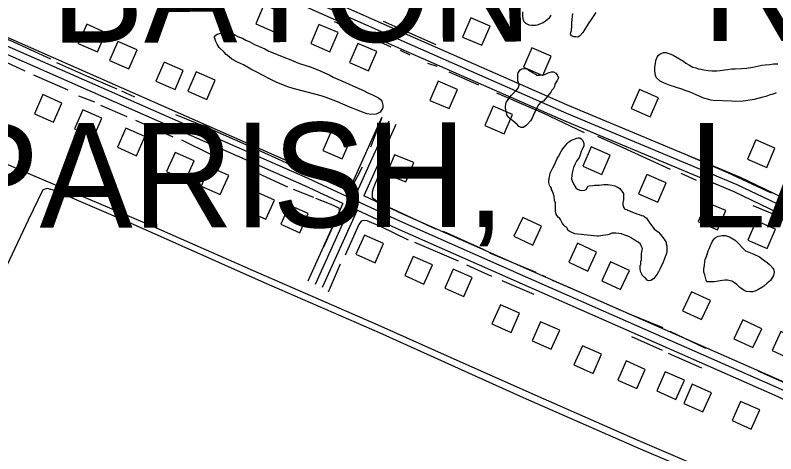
# Model space of a CAD drawing. Extents: x 3297735 to 3335592, y 670436 to 695807.
# Drawn here: x 3303563 to 3305019, y 688758 to 689596 of the extents above; entities that cross this region are included whole.
import ezdxf

# ---------------------------------------------------------------- set-up
doc = ezdxf.new("R2010")
doc.units = 0
for name, color, linetype in [('V-BLDG-OTLN', 7, 'Continuous'), ('V-DTCH-CNTR', 7, 'Continuous'), ('V-ROAD-CNTR', 7, 'Continuous'), ('V-SITE-VEGE', 7, 'Continuous'), ('V-TOPO-GNAM-IDEN', 7, 'Continuous'), ('V-TOPO-SHOR', 7, 'Continuous')]:
    doc.layers.add(name, color=color, linetype=linetype)

msp = doc.modelspace()

# ---------------------------------------------------------------- linework, layer by layer
at = {"layer": 'V-BLDG-OTLN'}
for points in [[(3304075.7, 689600.3), (3304039, 689616.1), (3304023.2, 689579.3), (3304059.9, 689563.5)], [(3304419.1, 689554.4), (3304455.8, 689538.6), (3304471.7, 689575.3), (3304435, 689591.1)], [(3303736.4, 689562.5), (3303699.9, 689578.8), (3303683.6, 689542.2), (3303720.2, 689525.9)], [(3304181.1, 689562.8), (3304144.3, 689578.6), (3304128.5, 689541.9), (3304165.3, 689526.1)], [(3303743.6, 689509.2), (3303780.3, 689493.3), (3303796.2, 689530), (3303759.4, 689545.9)], [(3304255.1, 689526.4), (3304218.4, 689542.3), (3304202.6, 689505.5), (3304239.3, 689489.7)], [(3304535.9, 689496.7), (3304572.6, 689480.8), (3304588.5, 689517.5), (3304551.8, 689533.4)], [(3303832, 689469.7), (3303868.8, 689453.9), (3303884.6, 689490.6), (3303847.9, 689506.4)], [(3303893.2, 689450.8), (3303929.9, 689434.9), (3303945.8, 689471.6), (3303909.1, 689487.5)], [(3304409.3, 689454.2), (3304372.5, 689470), (3304356.7, 689433.3), (3304393.5, 689417.5)], [(3303652.4, 689428.1), (3303615.9, 689444.4), (3303599.6, 689407.8), (3303636.2, 689391.6)], [(3304741.7, 689417.5), (3304778.4, 689401.7), (3304794.3, 689438.4), (3304757.6, 689454.2)], [(3303728.9, 689399), (3303692.4, 689415.2), (3303676.1, 689378.7), (3303712.6, 689362.4)], [(3304514.5, 689406.1), (3304477.7, 689421.9), (3304461.9, 689385.2), (3304498.7, 689369.4)], [(3303811.2, 689364), (3303774.7, 689380.2), (3303758.4, 689343.7), (3303795, 689327.4)], [(3304152, 689337.2), (3304188.7, 689321.3), (3304204.6, 689358), (3304167.9, 689373.9)], [(3304964.5, 689320.9), (3305001.2, 689305), (3305017.1, 689341.8), (3304980.4, 689357.6)], [(3304701.7, 689328.4), (3304665, 689344.2), (3304649.2, 689307.5), (3304685.9, 689291.7)], [(3303905.4, 689317.5), (3303868.8, 689333.8), (3303852.5, 689297.3), (3303889.1, 689281)], [(3304288.6, 689329.4), (3304273.6, 689292.4), (3304310.7, 689277.4), (3304325.7, 689314.4)], [(3303971.7, 689289.8), (3303935.1, 689306.1), (3303918.8, 689269.5), (3303955.4, 689253.3)], [(3304808.6, 689275.6), (3304771.8, 689291.5), (3304756, 689254.7), (3304792.8, 689238.9)], [(3304059, 689242.4), (3304022.5, 689258.7), (3304006.2, 689222.2), (3304042.7, 689205.9)], [(3304922.9, 689222.4), (3304886.1, 689238.2), (3304870.3, 689201.5), (3304907.1, 689185.7)], [(3304123.9, 689216.8), (3304087.3, 689233.1), (3304071.1, 689196.5), (3304107.6, 689180.3)], [(3304517.4, 689173.4), (3304553.6, 689156.5), (3304570.5, 689192.8), (3304534.3, 689209.6)], [(3305017.8, 689187.1), (3304981.1, 689202.9), (3304965.3, 689166.1), (3305002, 689150.3)], [(3304267.8, 689159.5), (3304231.3, 689175.8), (3304215, 689139.2), (3304251.6, 689122.9)], [(3304622.4, 689123.7), (3304658.7, 689106.8), (3304675.6, 689143.1), (3304639.3, 689160)], [(3304361.3, 689118.6), (3304324.8, 689134.8), (3304308.5, 689098.3), (3304345.1, 689082)], [(3304685.5, 689088.5), (3304721.7, 689071.6), (3304738.6, 689107.8), (3304702.4, 689124.7)], [(3304437.7, 689094.6), (3304401.1, 689110.8), (3304384.9, 689074.3), (3304421.4, 689058)], [(3304840.3, 689031.1), (3304876.5, 689014.2), (3304893.4, 689050.5), (3304857.1, 689067.4)], [(3304528.1, 689026.3), (3304491.6, 689042.6), (3304475.3, 689006), (3304511.9, 688989.7)], [(3304605, 688993.9), (3304568.4, 689010.1), (3304552.2, 688973.6), (3304588.7, 688957.3)], [(3304938.5, 688977.4), (3304974.8, 688960.5), (3304991.7, 688996.7), (3304955.4, 689013.6)], [(3305011.4, 688955.3), (3305047.6, 688938.4), (3305064.5, 688974.7), (3305028.3, 688991.6)], [(3304685.2, 688947.8), (3304648.7, 688964), (3304632.4, 688927.5), (3304668.9, 688911.2)], [(3304768.8, 688918.7), (3304732.3, 688935), (3304716, 688898.5), (3304752.6, 688882.2)], [(3304843.7, 688898.1), (3304807.2, 688914.4), (3304790.9, 688877.8), (3304827.4, 688861.6)], [(3304895.3, 688874.2), (3304858.8, 688890.4), (3304842.5, 688853.9), (3304879, 688837.6)], [(3304987.9, 688841.3), (3304951.4, 688857.5), (3304935.1, 688821), (3304971.7, 688804.7)]]:
    msp.add_lwpolyline(points, close=True, dxfattribs=at)
at = {"layer": 'V-DTCH-CNTR'}
msp.add_lwpolyline([(3304653.1, 687853.9), (3304697.5, 687957.9), (3304808, 688198.3), (3304925.7, 688448.3), (3305008.4, 688634.7), (3305012, 688646.2), (3305009.5, 688656.9), (3305005.1, 688663.1), (3304943.2, 688688.3), (3304759.4, 688766.6), (3304535.8, 688864.6), (3304260.1, 688988.7), (3304040.1, 689084.1), (3303783.8, 689198.2), (3303638, 689261.2), (3303623.9, 689264.8), (3303615.9, 689262.2), (3303588, 689203.9), (3303536.8, 689096.1)], dxfattribs=at)
at = {"layer": 'V-ROAD-CNTR'}
for points in [[(3301848.7, 690577.5), (3302061.2, 690487.3), (3302310.1, 690421.5), (3302516.9, 690336.9), (3302982.2, 690131.9), (3303454.4, 689922.7), (3303931.3, 689712.4), (3304323, 689538.8), (3304617.8, 689409.1), (3304944.3, 689272.7), (3305082.8, 689206.7), (3305090.2, 689199.1), (3305098.5, 689186.9), (3305099.9, 689171.4), (3305095.3, 689150.1), (3305083, 689117.6), (3305088, 689091.4), (3305097, 689076.8), (3305113.9, 689054.1), (3305136.7, 689045.1), (3305402.7, 688931.4), (3305791.3, 688761.5)], [(3301854.6, 690591.3), (3302066.1, 690501.5), (3302314.8, 690435.8), (3302522.8, 690350.7), (3302988.3, 690145.6), (3303460.5, 689936.4), (3303937.4, 689726.1), (3304329, 689552.5), (3304623.7, 689422.9), (3304950.5, 689286.4), (3305091.7, 689219.1), (3305101.9, 689208.6), (3305113.2, 689192.1), (3305115, 689170.5), (3305109.8, 689145.9), (3305098.6, 689116.2), (3305102.2, 689096.9), (3305109.5, 689085.3), (3305123.4, 689066.5), (3305142.4, 689058.9), (3305408.6, 688945.2), (3305783, 688781.5)], [(3301842.9, 690563.7), (3302056.3, 690473.1), (3302305.3, 690407.3), (3302511, 690323.1), (3302976.1, 690118.2), (3303448.3, 689909), (3303925.3, 689698.7), (3304316.9, 689525), (3304611.9, 689395.3), (3304938.2, 689259), (3305073.9, 689194.3), (3305078.5, 689189.5), (3305083.9, 689181.7), (3305084.7, 689172.4), (3305080.9, 689154.3), (3305067.5, 689118.9), (3305073.8, 689085.8), (3305084.6, 689068.4), (3305104.4, 689041.7), (3305131, 689031.2), (3305396.7, 688917.6), (3305772, 688753.6)], [(3305661.7, 688429.3), (3305234.8, 688616.6), (3305220.4, 688627.7), (3305211.7, 688634.5), (3305196.7, 688656.3), (3305185.4, 688672.9), (3305132.4, 688803.4), (3305124.2, 688815.4), (3305111.5, 688830.8), (3305094, 688843.2), (3305065.8, 688861.5), (3305029.5, 688880.2), (3304539.8, 689095.6), (3304298.9, 689202), (3304123.4, 689283.8), (3303499.3, 689558.2), (3303345.1, 689626.4), (3303075, 689744), (3302708.6, 689893.8), (3302579.9, 689953.3), (3302396.2, 690038), (3302321.8, 689875.2)], [(3304202.7, 689263.4), (3304129.6, 689297.4), (3303505.4, 689571.9), (3303453.2, 689595)], [(3304190.3, 689236), (3304117.2, 689270.1), (3303493.3, 689544.5), (3303441.1, 689567.5)], [(3304264.3, 689399.6), (3304202.7, 689263.4)], [(3304278, 689393.4), (3304136.9, 689081.5)], [(3304291.7, 689387.2), (3304229.9, 689250.7)], [(3305653.1, 688449.4), (3305242.5, 688629.6), (3305229.6, 688639.6), (3305222.8, 688644.8), (3305209.1, 688664.8), (3305198.7, 688680.1), (3305145.7, 688810.5), (3305136.2, 688824.4), (3305121.8, 688841.8), (3305102.5, 688855.6), (3305073.3, 688874.5), (3305036, 688893.7), (3304545.8, 689109.3), (3304305.1, 689215.7), (3304229.9, 689250.7)], [(3304190.3, 689236), (3304123.2, 689087.7)], [(3304217.5, 689223.4), (3304150.5, 689075.3)], [(3305642.9, 688421.2), (3305227.1, 688603.6), (3305211.2, 688615.9), (3305200.7, 688624.1), (3305184.4, 688647.8), (3305172.1, 688665.8), (3305119.1, 688796.3), (3305112.2, 688806.3), (3305101.2, 688819.7), (3305085.6, 688830.8), (3305058.2, 688848.5), (3305023, 688866.6), (3304533.7, 689081.9), (3304292.7, 689188.4), (3304217.5, 689223.4)]]:
    msp.add_lwpolyline(points, dxfattribs=at)
at = {"layer": 'V-SITE-VEGE'}
for points in [[(3304587.9, 689596.4), (3304584.2, 689589.9), (3304578.1, 689584.4), (3304573.2, 689581.6), (3304569.9, 689580.4), (3304567.1, 689578.8), (3304561.8, 689576.9), (3304558.5, 689576.5), (3304551.7, 689576.6), (3304546.4, 689577.1), (3304540, 689580.4), (3304536.8, 689583.7), (3304535.6, 689586.5), (3304534.5, 689593.4), (3304534.2, 689602.7)], [(3304674.1, 689601.3), (3304665.4, 689587.7), (3304659.3, 689579.3), (3304652.7, 689568), (3304649.4, 689562.8), (3304642.8, 689556), (3304639.9, 689554.4), (3304635.9, 689554.5), (3304632.7, 689554.9), (3304627.4, 689556.6), (3304626.2, 689558.7), (3304625.9, 689560.7), (3304626.3, 689563.1), (3304627.6, 689567.1), (3304628.1, 689575.2), (3304628.2, 689581.3), (3304629.1, 689588.1), (3304630, 689599.1)], [(3305019.4, 689447.6), (3305016.9, 689446.2), (3305011.3, 689444.3), (3305006, 689443.2), (3304999.3, 689440.7), (3304994, 689439.6), (3304977.5, 689435), (3304965.2, 689432.8), (3304956.5, 689432), (3304940.6, 689431.3), (3304933.9, 689431.9), (3304898.7, 689432.7), (3304894, 689433.6), (3304887.9, 689435.3), (3304883.1, 689437), (3304878.7, 689438.4), (3304873.7, 689440.4), (3304871.7, 689441.5), (3304860.6, 689446.1), (3304854.5, 689448.9), (3304846.9, 689451.2), (3304838.6, 689454.6), (3304816.6, 689461.7), (3304803.8, 689466.5), (3304797.1, 689470.2), (3304790.4, 689476.1), (3304788.2, 689481.1), (3304787.2, 689489.5), (3304787.2, 689495.9), (3304788.1, 689504.6), (3304789.3, 689509.3), (3304791.3, 689515.7), (3304792.7, 689517.9), (3304794.4, 689519.9), (3304796.9, 689521.8), (3304800.8, 689523.8), (3304803.9, 689524.6), (3304808.6, 689524.8), (3304811.7, 689523.7), (3304817.8, 689521.7), (3304822, 689519.7), (3304834.5, 689512.9), (3304841.7, 689507.9), (3304846.7, 689504.5), (3304853.4, 689500.3), (3304860.1, 689496.9), (3304865.4, 689495.4), (3304870.4, 689493.7), (3304876, 689492.6), (3304881, 689491.7), (3304889.3, 689490.5), (3304896, 689489.9), (3304905.8, 689489.9), (3304912.2, 689490.4), (3304920.9, 689491.4), (3304925.9, 689492.3), (3304934.8, 689493.3), (3304941, 689493.8), (3304953.6, 689494.3), (3304962.8, 689495.1), (3304974.5, 689496.7), (3304992.1, 689500.5), (3304998.3, 689501.3), (3305007.5, 689502.1), (3305014.2, 689502.8), (3305022.8, 689502.8)], [(3304783.6, 689190.7), (3304786, 689187.8), (3304790.4, 689184.1), (3304793.6, 689181.6), (3304798, 689177.1), (3304805.2, 689167.7), (3304806.7, 689164.9), (3304808.7, 689161.6), (3304809.1, 689159.2), (3304810.3, 689155.1), (3304810.1, 689145), (3304809.7, 689140.6), (3304807.2, 689134.1), (3304803, 689124.1), (3304802.5, 689122.1), (3304799.2, 689116.4), (3304797.6, 689112), (3304794.2, 689105.6), (3304791.8, 689101.2), (3304784.4, 689092), (3304779.5, 689088.8), (3304775, 689088.1), (3304772.6, 689089.3), (3304769.4, 689093), (3304766.6, 689095), (3304763, 689099.1), (3304762.2, 689101.2), (3304759.9, 689106), (3304759.1, 689110.9), (3304759.2, 689116.6), (3304760.1, 689119.8), (3304760.5, 689125), (3304761.4, 689128.3), (3304761.5, 689135.9), (3304761.9, 689140.4), (3304763.2, 689146.8), (3304763.3, 689150.1), (3304760.9, 689155.4), (3304759.4, 689158.6), (3304755, 689162.3), (3304749.3, 689165.6), (3304741.7, 689170.6), (3304737.3, 689172.7), (3304728, 689176.4), (3304723.2, 689178.1), (3304718.4, 689179), (3304712.3, 689179.4), (3304709.5, 689179.5), (3304704.6, 689179.1), (3304699.7, 689176.8), (3304696.9, 689176), (3304683.1, 689174.2), (3304679.1, 689173.4), (3304676.2, 689173.4), (3304633.8, 689178), (3304623.4, 689183.4), (3304620.2, 689185.9), (3304619.8, 689187.9), (3304618.6, 689190.4), (3304616.2, 689191.6), (3304613, 689194.9), (3304610.6, 689197.8), (3304606.3, 689205.5), (3304605.1, 689207.1), (3304602.7, 689209.6), (3304599.9, 689212.8), (3304598.3, 689215.7), (3304597.2, 689221.4), (3304596.9, 689226.2), (3304597, 689237.2), (3304595, 689242), (3304594.3, 689249.7), (3304593.2, 689254.2), (3304591.2, 689259.9), (3304589.6, 689262.7), (3304589.3, 689265.2), (3304586.9, 689268.4), (3304585.7, 689271.3), (3304584.2, 689276.5), (3304584.2, 689280.2), (3304585.5, 689286.2), (3304586, 689290.3), (3304586.8, 689294.3), (3304589.7, 689300.3), (3304591.8, 689304.3), (3304595.5, 689311.2), (3304600.1, 689322), (3304602.6, 689326), (3304608.8, 689336.9), (3304611.3, 689340.9), (3304617, 689347.7), (3304619.9, 689351.7), (3304622.8, 689353.7), (3304627.7, 689356.9), (3304630.9, 689358.4), (3304637.8, 689361.2), (3304640.7, 689361.5), (3304643.5, 689361.5), (3304646.3, 689359.8), (3304649.1, 689356.6), (3304649.9, 689354.5)], [(3304649.9, 689354.5), (3304651, 689350.5), (3304651, 689346.4), (3304648.1, 689339.6), (3304646, 689335.2), (3304644.3, 689329.1), (3304642.2, 689324.3), (3304637.3, 689317.1), (3304634.4, 689311.9), (3304631.4, 689304.6), (3304631, 689302.2), (3304628.9, 689295), (3304628, 689290.9), (3304627.9, 689282.4), (3304631.4, 689273.5), (3304636.2, 689266.2), (3304639.4, 689263.7), (3304643.4, 689261.6), (3304647, 689260.8), (3304652.7, 689261.5), (3304655.6, 689263.1), (3304658.5, 689267.5), (3304658.9, 689269.5), (3304661.3, 689269.9), (3304668.2, 689270.2), (3304672.2, 689271), (3304676.7, 689270.9), (3304680.3, 689271.3), (3304689.3, 689272.3), (3304697.3, 689272.2), (3304704.6, 689270.9), (3304710.6, 689269.6), (3304716.7, 689266.7), (3304720.3, 689264.7), (3304727.4, 689255.3), (3304727.3, 689247.2), (3304726.9, 689243.1), (3304726, 689237.5), (3304725.9, 689233.5), (3304727.5, 689227.8), (3304729.9, 689225.3), (3304733.5, 689224.5), (3304735.1, 689223.2), (3304739.1, 689222), (3304741.2, 689220.7), (3304752.8, 689216.5), (3304756.9, 689215.3), (3304761.7, 689213.2), (3304765.3, 689212.3), (3304767.3, 689211.5), (3304770.9, 689208.2), (3304772.5, 689206.2), (3304777.7, 689198.4), (3304781.6, 689193.5), (3304783.6, 689190.7)]]:
    msp.add_lwpolyline(points, dxfattribs=at)
for points in [[(3304094.7, 689456.1), (3304084.8, 689459.4), (3304063.9, 689467.7), (3304048.3, 689475.3), (3304026.6, 689486.4), (3304013.8, 689493.1), (3303999.6, 689501.3), (3303988.7, 689506.1), (3303977.4, 689511.9), (3303972.2, 689516.6), (3303967, 689521), (3303962.7, 689525.7), (3303953.3, 689534.3), (3303949.5, 689541), (3303946.7, 689545.8), (3303944.4, 689553.4), (3303944.4, 689555.7), (3303949.7, 689560), (3303956.8, 689561.8), (3303963.9, 689563.2), (3303967.2, 689563.7), (3303975.3, 689562.2), (3303981, 689559.8), (3303990.4, 689555), (3303998, 689552.1), (3304004.6, 689548.2), (3304011.7, 689544.9), (3304021.2, 689540.1), (3304028.8, 689537.2), (3304040.6, 689531.9), (3304048.6, 689527.5), (3304069.5, 689519.3), (3304080.4, 689514.5), (3304087.5, 689512.1), (3304105.4, 689504.4), (3304127.7, 689497.1), (3304142.4, 689491.4), (3304163.7, 689482.2), (3304171.7, 689477.9), (3304189.2, 689469.7), (3304220.9, 689456.2), (3304228, 689452.8), (3304238.9, 689447.1), (3304247, 689443.7), (3304258.3, 689438.4), (3304262.1, 689435.1), (3304264.9, 689431.7), (3304266.8, 689424.1), (3304266.7, 689418.9), (3304261.5, 689410.4), (3304253.8, 689407.1), (3304243.4, 689406.2), (3304236.8, 689407.2), (3304225.9, 689411.1), (3304217.8, 689414.5), (3304204.6, 689419.8), (3304179.5, 689430.4), (3304158.2, 689439), (3304148.7, 689442)], [(3304574, 689431.6), (3304569.2, 689429.6), (3304564.7, 689424.8), (3304562.2, 689420.4), (3304558, 689411.9), (3304556.4, 689409.1), (3304552.2, 689399.5), (3304548.9, 689393.9), (3304543.6, 689387.5), (3304540.3, 689384.3), (3304535, 689381.5), (3304531.3, 689381.6), (3304526.9, 689383.6), (3304524.1, 689386.5), (3304514.9, 689394.7), (3304510.9, 689397.6), (3304507.7, 689400.5), (3304504.5, 689404.6), (3304503.4, 689409.8), (3304502.6, 689412.7), (3304501.5, 689418.3), (3304501.1, 689422.4), (3304502.8, 689429.2), (3304505.3, 689433.3), (3304509.9, 689439.3), (3304512.7, 689443.3), (3304518.5, 689448.9), (3304522.2, 689452.9), (3304525.4, 689456.9), (3304527.5, 689462.1), (3304526.8, 689464.9), (3304524.8, 689470.6), (3304525, 689482.7), (3304525.4, 689486), (3304527.9, 689490), (3304529.5, 689491.6), (3304532.8, 689493.6), (3304535.6, 689493.9), (3304541.7, 689493.4), (3304546.1, 689491), (3304554.1, 689485.6), (3304558.5, 689483.5), (3304562.2, 689481.4), (3304566.6, 689481.4), (3304573.9, 689482.1), (3304578, 689483.3), (3304582, 689485.2), (3304584.9, 689486.4), (3304589.3, 689487.6), (3304593, 689487.5), (3304597.4, 689485), (3304600.2, 689482.2), (3304602.5, 689476.5), (3304600, 689471.2), (3304595.9, 689464), (3304595, 689460), (3304593, 689456), (3304590.1, 689452.8), (3304588, 689448.8)], [(3304960.7, 689145.3), (3304970.2, 689142), (3304976.3, 689139.5), (3304987.7, 689134.2), (3304992.9, 689129.9), (3305002.3, 689123.2), (3305007.5, 689118.5), (3305013.2, 689112.7), (3305014.1, 689110.4), (3305015.5, 689105.1), (3305014, 689098.5), (3305008.3, 689089), (3305002.1, 689083.9), (3304995.9, 689077.7), (3304992.1, 689075.4), (3304984.4, 689071.2), (3304980.6, 689069.3), (3304974.9, 689067.4), (3304970.2, 689067.4), (3304962.6, 689068), (3304958.3, 689069.9), (3304951.7, 689074.2), (3304949.8, 689075.6), (3304944.2, 689080.9), (3304939.4, 689084.3), (3304934.2, 689087.6), (3304926.2, 689089.6), (3304921.4, 689089.6), (3304911.9, 689088.2), (3304901.5, 689086.4), (3304896.7, 689086), (3304886.8, 689086), (3304885.4, 689089.3), (3304882.6, 689099.8), (3304881.2, 689104.6), (3304880.8, 689111.2), (3304882.2, 689117.4), (3304882.7, 689125), (3304883.7, 689128.7), (3304886.1, 689134.9), (3304889.5, 689145.8), (3304891, 689149.6), (3304893.9, 689155.7), (3304895.8, 689159.5), (3304897.2, 689163.8), (3304900.6, 689168.5), (3304902.5, 689170.4), (3304908.2, 689173.7), (3304912.5, 689174.1), (3304916.3, 689175), (3304921.5, 689175), (3304928.1, 689173.1), (3304930, 689172.1), (3304933.3, 689170.2), (3304936.2, 689168.3), (3304939, 689167.3), (3304941.4, 689165.4)]]:
    msp.add_lwpolyline(points, close=True, dxfattribs=at)
at = {"layer": 'V-TOPO-SHOR'}
for p, q in [((3304220.5, 689563.3), (3304174.3, 689583.2)), ((3304368.8, 689539.5), (3304267.6, 689583.8)), ((3304282.4, 689534.7), (3304220.5, 689563.3)), ((3304318.8, 689519.4), (3304300.2, 689528.4)), ((3304370.3, 689497.7), (3304352.5, 689504)), ((3304450.1, 689462.5), (3304393.3, 689486.9)), ((3303664.2, 689453), (3303598.8, 689481.3)), ((3303791.6, 689439.1), (3303766.8, 689450.9)), ((3303715.1, 689429.8), (3303684.9, 689441.6)), ((3303777.1, 689401.9), (3303726.6, 689423.5)), ((3303928.3, 689382.2), (3303870.6, 689405.7)), ((3304264.7, 689400.5), (3304243, 689343.7)), ((3303865, 689363), (3303794, 689394.6)), ((3303935.9, 689330.6), (3303881.7, 689357.2)), ((3304726.5, 689342.8), (3304678.1, 689364)), ((3304817.4, 689300.9), (3304726.5, 689342.8)), ((3304269.5, 689318.6), (3304248, 689264.9)), ((3304085, 689267.3), (3304019.4, 689297.1)), ((3304867.1, 689280.1), (3304837.8, 689293.6)), ((3304134.7, 689247.4), (3304095.6, 689262.8)), ((3304368.3, 689187.2), (3304277.1, 689229.1)), ((3305041.9, 689204.2), (3304975.3, 689231.3)), ((3304315.7, 689166.2), (3304262.2, 689191.9)), ((3304460.6, 689147.5), (3304382.5, 689182.7)), ((3304411.5, 689125.5), (3304328.1, 689161.7)), ((3304559.9, 689104.1), (3304471.2, 689141.2)), ((3304184.6, 689119.9), (3304162, 689066.6)), ((3304475.4, 689096.7), (3304427.5, 689118.3)), ((3304578.6, 689096), (3304571.5, 689098.7)), ((3304556.1, 689062.3), (3304494.9, 689088.5)), ((3304626.3, 689074.3), (3304591, 689088.8)), ((3304724, 689031), (3304628.8, 689073)), ((3304803, 688998.5), (3304735.6, 689025.6)), ((3304884.6, 688958.8), (3304816.3, 688991.3)), ((3304801.8, 688954.9), (3304743.4, 688981.4)), ((3304877.2, 688921.5), (3304813.4, 688949.5)), ((3305047.8, 688887.5), (3304984.9, 688915.4))]:
    msp.add_line(p, q, dxfattribs=at)
for points in [[(3303631.1, 689512.2), (3303553.6, 689548), (3303509.5, 689563.7)], [(3303582, 689489.4), (3303511.5, 689521.6), (3303454.7, 689546), (3303447.6, 689546.9), (3303444.9, 689546.1), (3303442.2, 689541.6), (3303414.7, 689479.8)], [(3303757.9, 689454.5), (3303700, 689479.4), (3303642.6, 689505)], [(3304652.4, 689371.3), (3304574.7, 689407.9), (3304484.7, 689447.1)], [(3304930.8, 688707.6), (3304755, 688782.7), (3304557.9, 688869.4), (3304396, 688941.8), (3304257.5, 689003.3), (3304018.7, 689107.2), (3303811.8, 689198.5), (3303592.5, 689291.6), (3303386.5, 689379.2)], [(3304226.7, 689305.6), (3304207.9, 689268.7), (3304201.6, 689263.4), (3304191.9, 689264.4), (3304108.4, 689301.4), (3304026.7, 689338.4), (3303939.8, 689376.8)], [(3305010.2, 689256), (3304926.6, 689294.4), (3304841.6, 689331.8)], [(3304248, 689264.9), (3304246.1, 689257.8), (3304245.9, 689246.7)], [(3304153.7, 689153), (3304176.3, 689203.9), (3304184.4, 689218.1), (3304183.6, 689224.4), (3304182.7, 689227), (3304167.6, 689234.3), (3304138.2, 689245.6)], [(3304277.1, 689229.1), (3304253.1, 689241.7), (3304245.9, 689246.7)], [(3304262.2, 689191.9), (3304236.4, 689202.8), (3304229.3, 689203.7), (3304224.8, 689202), (3304220.3, 689195.8), (3304194.5, 689137.6)]]:
    msp.add_lwpolyline(points, dxfattribs=at)

# ---------------------------------------------------------------- texts
at = {"layer": 'V-TOPO-GNAM-IDEN'}
for s, rotation, p in [('BATON', 0.1614, (3303631.3, 689543.3)), ('ROUGE', 0.0922, (3304877.6, 689546.6)), ('PARISH,', 0.1165, (3303431, 689189.2)), ('LA.', 360, (3304851.8, 689190.2))]:
    msp.add_text(s, height=200, rotation=rotation, dxfattribs=at).set_placement(p)

doc.saveas('drawing.dxf')
